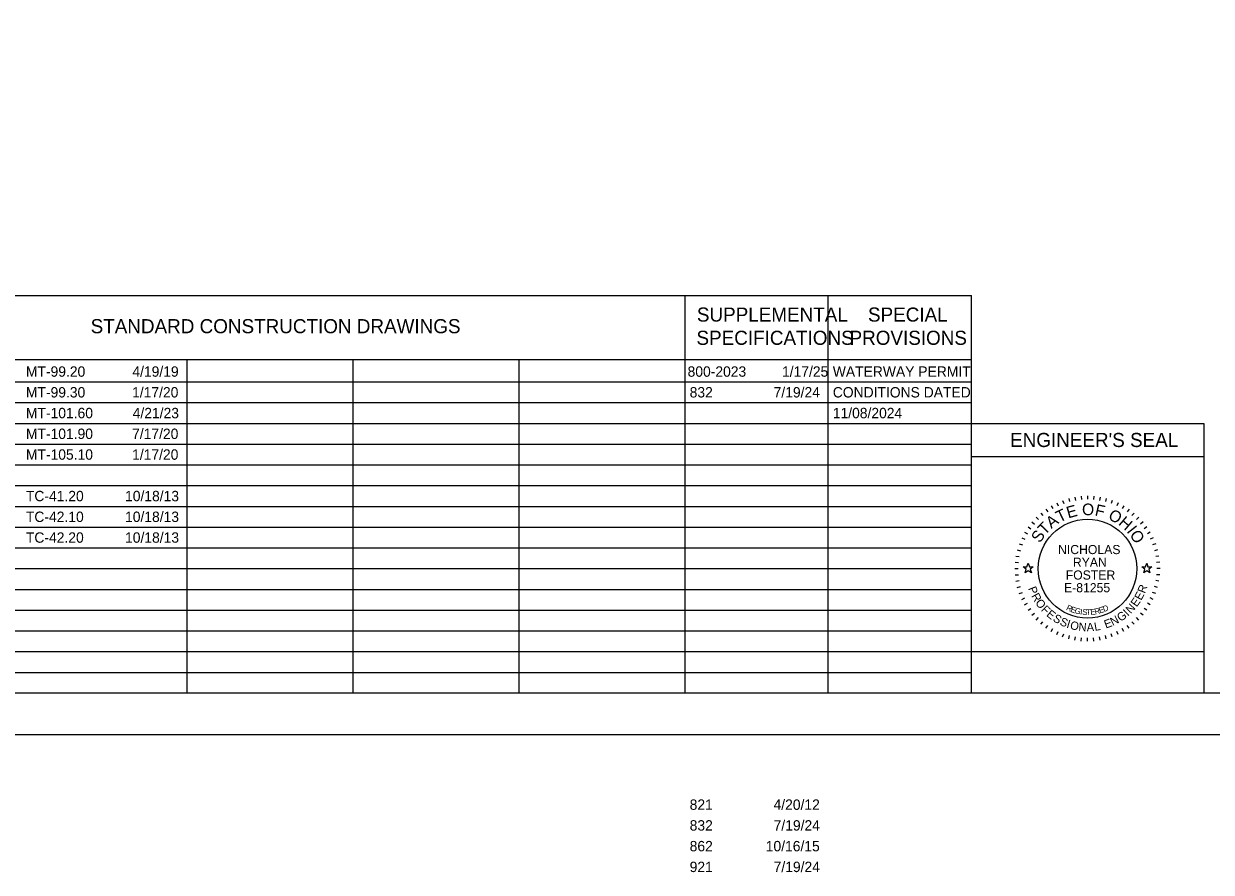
# Model space of a CAD drawing. Extents: x -21.1 to 50.3, y -4.9 to 22.1.
# Drawn here: x 10.12 to 24.44, y -1.66 to 8.56 of the extents above; entities that cross this region are included whole.
import ezdxf

# ---------------------------------------------------------------- set-up
doc = ezdxf.new("R2010")
doc.units = 0
for name, color, linetype in [('Default', 7, 'Continuous'), ('SH_Border', 7, 'Continuous'), ('SH_Cut_Line', 7, 'Continuous'), ('SH_Data', 7, 'Continuous'), ('SH_Text', 7, 'Continuous')]:
    doc.layers.add(name, color=color, linetype=linetype)

msp = doc.modelspace()

# ---------------------------------------------------------------- linework, layer by layer
at = {"layer": 'Default'}
for points in [[(22.168, 2.02), (22.215, 2.02), (22.23, 2.065), (22.244, 2.02), (22.291, 2.02), (22.253, 1.992), (22.268, 1.948), (22.23, 1.975), (22.192, 1.948), (22.206, 1.992)], [(23.598, 2.02), (23.645, 2.02), (23.66, 2.065), (23.674, 2.02), (23.721, 2.02), (23.683, 1.992), (23.698, 1.948), (23.66, 1.975), (23.622, 1.948), (23.636, 1.992)]]:
    msp.add_lwpolyline(points, close=True, dxfattribs=at)
at = {"layer": 'SH_Border'}
msp.add_lwpolyline([(1.5, 21.5), (33.5, 21.5), (33.5, 0.5), (1.5, 0.5)], close=True, dxfattribs=at)
at = {"layer": 'SH_Cut_Line'}
msp.add_lwpolyline([(0, 0), (34, 0), (34, 22), (0, 22)], close=True, dxfattribs=at)
at = {"layer": 'SH_Data'}
for p, q in [((8.095, 5.292), (21.545, 5.292)), ((18.095, 0.5), (18.095, 5.292)), ((19.82, 0.5), (19.82, 5.292)), ((21.545, 0.5), (21.545, 5.292)), ((8.095, 4.521), (21.545, 4.521)), ((12.095, 0.5), (12.095, 4.521)), ((14.095, 0.5), (14.095, 4.521)), ((16.095, 0.5), (16.095, 4.521)), ((8.095, 4.25), (21.545, 4.25)), ((8.095, 4), (21.545, 4)), ((8.095, 3.75), (21.545, 3.75)), ((21.545, 3.75), (24.345, 3.75)), ((24.345, 3.75), (24.345, 0.5)), ((8.095, 3.5), (21.545, 3.5)), ((21.545, 3.35), (24.345, 3.35)), ((8.095, 3.25), (21.545, 3.25)), ((8.095, 3), (21.545, 3)), ((22.868, 2.872), (22.872, 2.832)), ((22.945, 2.875), (22.945, 2.835)), ((23.021, 2.872), (23.017, 2.832)), ((8.095, 2.75), (21.545, 2.75)), ((22.507, 2.758), (22.527, 2.723)), ((22.575, 2.793), (22.592, 2.757)), ((22.645, 2.822), (22.659, 2.785)), ((22.718, 2.845), (22.728, 2.807)), ((22.793, 2.862), (22.8, 2.822)), ((23.096, 2.862), (23.09, 2.822)), ((23.171, 2.845), (23.161, 2.807)), ((23.244, 2.822), (23.23, 2.785)), ((23.314, 2.793), (23.297, 2.757)), ((23.382, 2.758), (23.362, 2.723)), ((22.326, 2.619), (22.354, 2.59)), ((22.382, 2.67), (22.408, 2.64)), ((22.443, 2.717), (22.466, 2.684)), ((23.446, 2.717), (23.423, 2.684)), ((23.507, 2.67), (23.481, 2.64)), ((23.563, 2.619), (23.535, 2.59)), ((8.095, 2.5), (21.545, 2.5)), ((22.187, 2.438), (22.221, 2.418)), ((22.228, 2.502), (22.261, 2.479)), ((22.274, 2.562), (22.305, 2.537)), ((23.615, 2.562), (23.584, 2.537)), ((23.661, 2.502), (23.629, 2.479)), ((23.702, 2.438), (23.668, 2.418)), ((22.122, 2.299), (22.16, 2.286)), ((22.152, 2.37), (22.188, 2.353)), ((23.738, 2.37), (23.701, 2.353)), ((23.767, 2.299), (23.729, 2.286)), ((8.095, 2.25), (21.545, 2.25)), ((22.083, 2.152), (22.122, 2.145)), ((22.099, 2.226), (22.138, 2.216)), ((23.79, 2.226), (23.751, 2.216)), ((23.806, 2.152), (23.767, 2.145)), ((22.073, 2.076), (22.113, 2.073)), ((23.816, 2.076), (23.776, 2.073)), ((8.095, 2), (21.545, 2)), ((22.07, 2), (22.11, 2)), ((22.073, 1.924), (22.113, 1.927)), ((23.816, 1.924), (23.776, 1.927)), ((23.82, 2), (23.78, 2)), ((8.095, 1.75), (21.545, 1.75)), ((22.083, 1.848), (22.122, 1.855)), ((22.099, 1.774), (22.138, 1.784)), ((23.79, 1.774), (23.751, 1.784)), ((23.806, 1.848), (23.767, 1.855)), ((22.122, 1.701), (22.16, 1.714)), ((22.152, 1.63), (22.188, 1.647)), ((22.187, 1.563), (22.221, 1.583)), ((23.702, 1.563), (23.668, 1.583)), ((23.738, 1.63), (23.701, 1.647)), ((23.767, 1.701), (23.729, 1.714)), ((8.095, 1.5), (21.545, 1.5)), ((22.228, 1.498), (22.261, 1.521)), ((22.274, 1.438), (22.305, 1.463)), ((23.615, 1.438), (23.584, 1.463)), ((23.661, 1.498), (23.629, 1.521)), ((22.326, 1.381), (22.354, 1.41)), ((22.382, 1.33), (22.408, 1.36)), ((22.443, 1.283), (22.466, 1.316)), ((23.446, 1.283), (23.423, 1.316)), ((23.507, 1.33), (23.481, 1.36)), ((23.563, 1.381), (23.535, 1.41)), ((8.095, 1.25), (21.545, 1.25)), ((22.507, 1.242), (22.527, 1.277)), ((22.575, 1.207), (22.592, 1.243)), ((22.645, 1.178), (22.659, 1.215)), ((22.718, 1.155), (22.728, 1.193)), ((22.793, 1.138), (22.8, 1.178)), ((22.868, 1.128), (22.872, 1.168)), ((22.945, 1.125), (22.945, 1.165)), ((23.021, 1.128), (23.017, 1.168)), ((23.096, 1.138), (23.09, 1.178)), ((23.171, 1.155), (23.161, 1.193)), ((23.244, 1.178), (23.23, 1.215)), ((23.314, 1.207), (23.297, 1.243)), ((23.382, 1.242), (23.362, 1.277)), ((8.095, 1), (21.545, 1)), ((8.095, 0.75), (21.545, 0.75))]:
    msp.add_line(p, q, dxfattribs=at)
msp.add_lwpolyline([(21.545, 0.5), (21.545, 1), (24.345, 1), (24.345, 0.5)], close=True, dxfattribs=at)
msp.add_circle((22.945, 2), 0.595, dxfattribs=at)

# ---------------------------------------------------------------- texts
at = {"layer": 'Default'}
for s, p in [('MT-99.20', (10.15, 4.312)), ('4/19/19', (11.433, 4.312)), ('800-2023', (18.125, 4.312)), ('1/17/25', (19.263, 4.312)), ('WATERWAY PERMIT', (19.875, 4.312)), ('MT-99.30', (10.15, 4.062)), ('1/17/20', (11.43, 4.062)), ('832', (18.15, 4.062)), ('7/19/24', (19.162, 4.062)), ('CONDITIONS DATED', (19.875, 4.062)), ('MT-101.60', (10.15, 3.812)), ('4/21/23', (11.437, 3.812)), ('11/08/2024', (19.875, 3.812)), ('MT-101.90', (10.15, 3.562)), ('7/17/20', (11.43, 3.562)), ('MT-105.10', (10.15, 3.312)), ('1/17/20', (11.43, 3.312)), ('TC-41.20', (10.15, 2.812)), ('10/18/13', (11.345, 2.812)), ('TC-42.10', (10.15, 2.562)), ('10/18/13', (11.345, 2.562)), ('TC-42.20', (10.15, 2.312)), ('10/18/13', (11.345, 2.312)), ('821', (18.15, -0.906)), ('4/20/12', (19.161, -0.906)), ('832', (18.15, -1.156)), ('7/19/24', (19.162, -1.156)), ('862', (18.15, -1.406)), ('10/16/15', (19.067, -1.406)), ('921', (18.15, -1.656)), ('7/19/24', (19.162, -1.656))]:
    msp.add_text(s, height=0.125, dxfattribs=at).set_placement(p)
at = {"layer": 'SH_Data'}
for s, height, p in [("ENGINEER'S SEAL", 0.17, (22.012, 3.465)), ('NICHOLAS', 0.11, (22.59, 2.175)), ('RYAN', 0.11, (22.769, 2.022)), ('FOSTER', 0.11, (22.683, 1.868)), ('E-81255', 0.11, (22.662, 1.715))]:
    msp.add_text(s, height=height, dxfattribs=at).set_placement(p)
for s, height, rotation, p in [('T', 0.14, 25.7167, (22.606, 2.552)), ('E', 0.14, 15.7571, (22.713, 2.604)), ('O', 0.14, 359.7812, (22.879, 2.644)), ('F', 0.14, 347.4362, (23.026, 2.642)), ('A', 0.14, 36.4747, (22.508, 2.478)), ('O', 0.14, 332.2586, (23.184, 2.602)), ('H', 0.14, 319.9136, (23.308, 2.536)), ('S', 0.14, 57.1924, (22.373, 2.301)), ('T', 0.14, 46.4344, (22.433, 2.396)), ('I', 0.14, 308.367, (23.411, 2.448)), ('O', 0.14, 303.1491, (23.447, 2.409)), ('P', 0.1, 291.494, (22.227, 1.762)), ('E', 0.1, 61.9951, (23.592, 1.61)), ('R', 0.1, 69.2322, (23.636, 1.695)), ('R', 0.1, 298.7311, (22.264, 1.672)), ('O', 0.1, 306.4666, (22.31, 1.588)), ('N', 0.1, 47.0224, (23.465, 1.451)), ('E', 0.1, 54.758, (23.538, 1.531)), ('F', 0.1, 314.7068, (22.379, 1.498)), ('E', 0.1, 321.4393, (22.442, 1.435)), ('S', 0.1, 328.6764, (22.519, 1.375)), ('R', 0.07, 334.487, (22.682, 1.505)), ('E', 0.07, 341.04, (22.735, 1.48)), ('G', 0.07, 347.4752, (22.786, 1.462)), ('I', 0.07, 353.7858, (22.854, 1.447)), ('S', 0.07, 356.8926, (22.88, 1.443)), ('T', 0.07, 3.0061, (22.93, 1.439)), ('E', 0.07, 6.0117, (22.983, 1.441)), ('R', 0.07, 11.9184, (23.037, 1.447)), ('E', 0.07, 17.6836, (23.094, 1.46)), ('D', 0.07, 23.3052, (23.146, 1.477)), ('N', 0.1, 27.3113, (23.249, 1.308)), ('G', 0.1, 35.0469, (23.343, 1.357)), ('I', 0.1, 43.287, (23.431, 1.421)), ('S', 0.1, 335.9134, (22.601, 1.327)), ('I', 0.1, 343.1505, (22.685, 1.29)), ('O', 0.1, 346.8859, (22.728, 1.275)), ('N', 0.1, 355.1261, (22.833, 1.252)), ('A', 0.1, 2.8617, (22.937, 1.244)), ('L', 0.1, 10.0987, (23.034, 1.249)), ('E', 0.1, 20.0742, (23.166, 1.277))]:
    msp.add_text(s, height=height, rotation=rotation, dxfattribs=at).set_placement(p)
at = {"layer": 'SH_Text'}
for s, p in [('SUPPLEMENTAL', (18.237, 4.976)), ('SPECIAL', (20.299, 4.976)), ('STANDARD CONSTRUCTION DRAWINGS', (10.93, 4.836)), ('SPECIFICATIONS', (18.232, 4.696)), ('PROVISIONS', (20.077, 4.696))]:
    msp.add_text(s, height=0.17, dxfattribs=at).set_placement(p)

doc.saveas('drawing.dxf')
